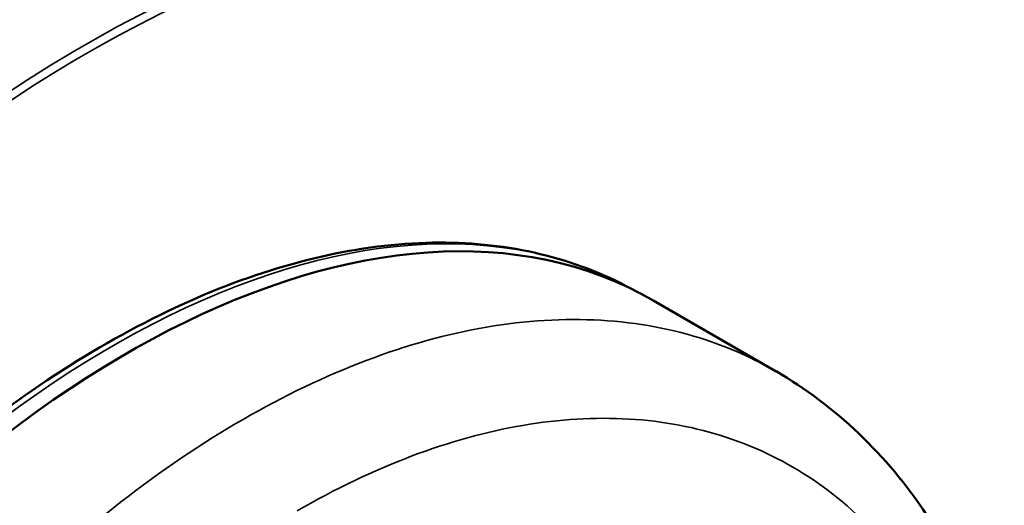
# Model space of a CAD drawing. Header units: millimetres. Extents: x 50 to 3176, y 50 to 2109.
# Tile 789 of 817: x 2073 to 2099, y 1648 to 1661. Entities that reach past the tile are written whole.
import ezdxf

# ---------------------------------------------------------------- set-up
doc = ezdxf.new("R2010")
doc.units = ezdxf.units.MM
doc.header["$LTSCALE"] = 10
doc.layers.add('Visible (ISO)', color=7, linetype='Continuous', lineweight=50)
doc.layers.add('Visible Narrow (ISO)', color=7, linetype='Continuous', lineweight=35)

msp = doc.modelspace()

# ---------------------------------------------------------------- linework, layer by layer
at = {"layer": 'Visible (ISO)'}
for p, q in [((2088.6537, 1653.9628), (2089.0284, 1653.7673)), ((2089.3721, 1653.5785), (2092.5724, 1651.7309))]:
    msp.add_line(p, q, dxfattribs=at)
msp.add_ellipse((2075.6221, 1629.7628), major_axis=(13.75, 23.8157), ratio=0.5773503, start_param=0, end_param=2.9161774, dxfattribs=at)
for points, knots in [([(2052.882, 1600.7453), (2050.9353, 1601.8692), (2049.3014, 1603.5327), (2046.8174, 1607.7731), (2045.9715, 1610.3545), (2045.1546, 1616.1779), (2045.1873, 1619.4222), (2046.1302, 1626.2389), (2047.0404, 1629.8104), (2049.6449, 1636.9183), (2051.3385, 1640.4536), (2055.3378, 1647.1317), (2057.6426, 1650.2734), (2062.632, 1655.8466), (2065.3156, 1658.277), (2070.7926, 1662.1803), (2073.5852, 1663.6522), (2078.9976, 1665.4838), (2081.6171, 1665.8439), (2084.7298, 1665.5614), (2085.4222, 1665.4464), (2086.0923, 1665.2815)], [3.9269908, 3.9269908, 3.9269908, 3.9269908, 4.2443875, 4.2443875, 4.5636488, 4.5636488, 4.8842478, 4.8842478, 5.2049159, 5.2049159, 5.5254662, 5.5254662, 5.8459742, 5.8459742, 6.1665415, 6.1665415, 6.4872271, 6.4872271, 6.8077301, 6.8077301, 6.9027018, 6.9027018, 6.9027018, 6.9027018]), ([(2088.6537, 1653.9628), (2087.1515, 1654.7464), (2085.4303, 1655.1278), (2081.6992, 1655.0642), (2079.6826, 1654.5997), (2075.552, 1652.8608), (2073.4365, 1651.5724), (2069.3412, 1648.3079), (2067.3622, 1646.3316), (2063.7408, 1641.8961), (2062.0985, 1639.4384), (2059.3123, 1634.2874), (2058.1686, 1631.5951), (2056.4946, 1626.2421), (2055.965, 1623.5822), (2055.5792, 1618.5571), (2055.7239, 1616.1928), (2056.6882, 1612.0065), (2057.5061, 1610.1817), (2058.7794, 1608.5319), (2058.9324, 1608.3469), (2059.0904, 1608.1683)], [2.3808897, 2.3808897, 2.3808897, 2.3808897, 2.6898258, 2.6898258, 3.0069759, 3.0069759, 3.3296701, 3.3296701, 3.6526197, 3.6526197, 3.9750564, 3.9750564, 4.2973318, 4.2973318, 4.6198992, 4.6198992, 4.9429708, 4.9429708, 5.2648468, 5.2648468, 5.3070855, 5.3070855, 5.3070855, 5.3070855]), ([(2092.569, 1651.7319), (2094.1158, 1650.8389), (2095.4703, 1649.5406), (2097.385, 1646.6573), (2098.0695, 1645.1112), (2098.5348, 1643.4289)], [0, 0, 0, 0, 0.7992612, 0.7992612, 1.4786275, 1.4786275, 1.4786275, 1.4786275])]:
    msp.add_open_spline(points, degree=3, knots=knots, dxfattribs=at)
at = {"layer": 'Visible Narrow (ISO)'}
for centre, major_axis, start_param, end_param in [((2071.132, 1632.3552), (18.25, 31.6099), 0.1658817, 3.1415927), ((2074.4554, 1630.4364), (-18.25, -31.6099), 3.3074743, 6.2831853), ((2074.5615, 1630.3752), (-18.175, -31.48), 3.3074743, 7.4725775), ((2075.2562, 1629.9741), (13.741, 23.8), 0.0246952, 2.944964)]:
    msp.add_ellipse(centre, major_axis=major_axis, ratio=0.5773503, start_param=start_param, end_param=end_param, dxfattribs=at)
for points, knots in [([(2092.569, 1651.7319), (2091.9902, 1652.0661), (2091.3783, 1652.3404), (2090.7375, 1652.5521), (2089.0014, 1653.1257), (2087.0535, 1653.2393), (2084.9997, 1652.8867), (2082.9458, 1652.5342), (2080.786, 1651.7155), (2078.6379, 1650.4753)], [0.40772346, 0.40772346, 0.40772346, 0.40772346, 0.50000018, 0.50000018, 0.50000018, 0.75000026, 0.75000026, 0.75000026, 1, 1, 1, 1]), ([(2080.0513, 1648.0842), (2082.0433, 1649.2343), (2086.0505, 1650.7518), (2091.4769, 1650.4315), (2095.7286, 1647.55), (2097.47, 1644.1302), (2098.0209, 1642.1386)], [0, 0, 0, 0, 0.25, 0.5, 0.75, 1, 1, 1, 1]), ([(2078.6379, 1650.4753), (2076.4897, 1649.2351), (2072.2169, 1645.9115), (2066.5748, 1638.9395), (2062.3143, 1630.7392), (2060.7042, 1625.0496), (2060.2505, 1622.3029)], [0, 0, 0, 0, 0.2500002, 0.5000002, 0.7500001, 1, 1, 1, 1])]:
    msp.add_open_spline(points, degree=3, knots=knots, dxfattribs=at)

doc.saveas('drawing.dxf')
